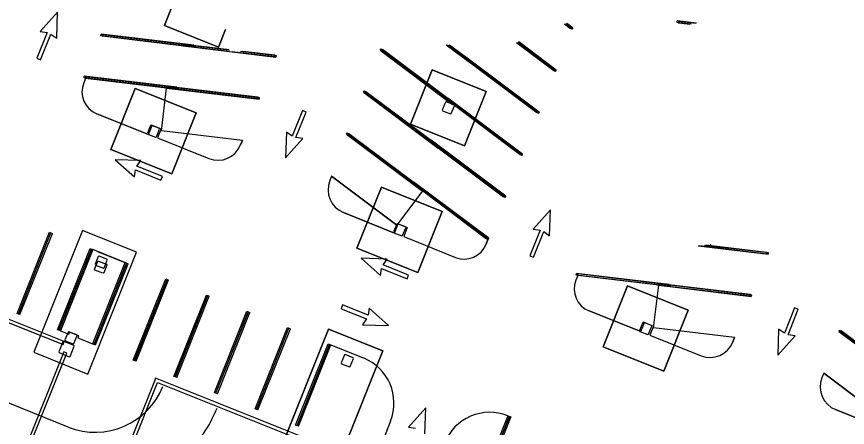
# Model space of a CAD drawing. Extents: x 468143 to 491361, y 1438528 to 1468730.
# Drawn here: x 488227.5 to 488398.6, y 1467092.1 to 1467176.5 of the extents above; entities that cross this region are included whole.
import ezdxf

# ---------------------------------------------------------------- set-up
doc = ezdxf.new("R2010")
doc.units = 0
doc.layers.add('Default', color=7, linetype='Continuous')
doc.layers.add('Xreference_dp', color=7, linetype='Continuous')

# ---------------------------------------------------------------- blocks, each defined once
blk = doc.blocks.new('Footing-Rectangular - F14-740151-FOUNDATION PLAN_1')
at = {"layer": 'Default'}
for p, q in [((81, 81), (-81, 81)), ((-81, 81), (-81, -81)), ((-81, -81), (-81, 81)), ((-81, 81), (81, 81)), ((81, -81), (81, 81)), ((81, 81), (81, -81)), ((-81, -81), (81, -81)), ((81, -81), (-81, -81))]:
    blk.add_line(p, q, dxfattribs=at)
blk = doc.blocks.new('Footing-Rectangular - F1-181549-FOUNDATION PLAN_1')
at = {"layer": 'Default'}
for p, q in [((72, 72), (-72, 72)), ((-72, 72), (-72, -72)), ((-72, -72), (-72, 72)), ((-72, 72), (72, 72)), ((72, -72), (72, 72)), ((72, 72), (72, -72)), ((-72, -72), (72, -72)), ((72, -72), (-72, -72))]:
    blk.add_line(p, q, dxfattribs=at)

msp = doc.modelspace()

# ---------------------------------------------------------------- linework, layer by layer
at = {"layer": 'Xreference_dp'}
for p, q in [((488262.39, 1467185.86), (488257.93, 1467174.71)), ((488257.93, 1467174.71), (488262.39, 1467185.86)), ((488235.91, 1467177.43), (488232.35, 1467173.47)), ((488235.76, 1467172.1), (488235.91, 1467177.43)), ((488257.93, 1467174.71), (488269.07, 1467170.26)), ((488269.07, 1467170.26), (488257.93, 1467174.71)), ((488341.59, 1467174.06), (488340.37, 1467174.97)), ((488341.87, 1467173.94), (488340.46, 1467175.01)), ((488341.79, 1467174.32), (488340.73, 1467175.11)), ((488342.07, 1467174.21), (488340.82, 1467175.15)), ((488363.53, 1467175.31), (488363.57, 1467175.65)), ((488366.42, 1467174.97), (488363.53, 1467175.31)), ((488367.53, 1467175.17), (488363.57, 1467175.65)), ((488363.81, 1467175.2), (488363.85, 1467175.53)), ((488366.16, 1467174.92), (488363.81, 1467175.2)), ((488367.28, 1467175.13), (488363.85, 1467175.53)), ((488233.79, 1467173.25), (488231.69, 1467167.99)), ((488232.35, 1467173.47), (488233.79, 1467173.25)), ((488269.07, 1467170.26), (488270.53, 1467173.9)), ((488270.53, 1467173.9), (488269.07, 1467170.26)), ((488341.79, 1467174.32), (488341.59, 1467174.06)), ((488342.07, 1467174.21), (488341.87, 1467173.94)), ((488232.46, 1467167.68), (488234.56, 1467172.94)), ((488234.56, 1467172.94), (488235.76, 1467172.1)), ((488244.87, 1467172.61), (488244.91, 1467172.94)), ((488263.94, 1467170.33), (488244.87, 1467172.61)), ((488263.98, 1467170.66), (488244.91, 1467172.94)), ((488245.15, 1467172.5), (488245.19, 1467172.83)), ((488264.22, 1467170.22), (488245.15, 1467172.5)), ((488264.26, 1467170.55), (488245.19, 1467172.83)), ((488338.33, 1467165.67), (488330.81, 1467171.3)), ((488338.61, 1467165.56), (488330.9, 1467171.33)), ((488261.55, 1467170.62), (488261.59, 1467170.95)), ((488261.55, 1467170.62), (488271.35, 1467169.45)), ((488261.59, 1467170.95), (488271.29, 1467169.79)), ((488261.83, 1467170.51), (488261.87, 1467170.84)), ((488261.83, 1467170.51), (488271.37, 1467169.37)), ((488261.87, 1467170.84), (488271.3, 1467169.71)), ((488263.98, 1467170.66), (488263.94, 1467170.33)), ((488264.26, 1467170.55), (488264.22, 1467170.22)), ((488302.38, 1467169.67), (488302.58, 1467169.94)), ((488302.38, 1467169.67), (488317.3, 1467158.51)), ((488302.58, 1467169.94), (488317.96, 1467158.43)), ((488302.66, 1467169.56), (488302.86, 1467169.83)), ((488302.86, 1467169.83), (488318.24, 1467158.32)), ((488316, 1467170.72), (488321.22, 1467166.82)), ((488316.13, 1467170.73), (488321.5, 1467166.71)), ((488316.54, 1467170.74), (488321.42, 1467167.08)), ((488316.66, 1467170.74), (488321.7, 1467166.97)), ((488338.13, 1467165.4), (488330.44, 1467171.16)), ((488338.41, 1467165.29), (488330.53, 1467171.19)), ((488231.69, 1467167.99), (488232.46, 1467167.68)), ((488271.37, 1467169.37), (488280.9, 1467168.23)), ((488271.88, 1467169.39), (488280.62, 1467168.34)), ((488273.61, 1467169.44), (488280.94, 1467168.56)), ((488274.12, 1467169.45), (488280.66, 1467168.67)), ((488280.66, 1467168.67), (488280.62, 1467168.34)), ((488280.94, 1467168.56), (488280.9, 1467168.23)), ((488302.66, 1467169.56), (488317.59, 1467158.39)), ((488319.29, 1467168.26), (488319.49, 1467168.53)), ((488334.67, 1467156.75), (488319.29, 1467168.26)), ((488334.87, 1467157.02), (488319.49, 1467168.53)), ((488319.57, 1467168.15), (488319.77, 1467168.42)), ((488334.95, 1467156.64), (488319.57, 1467168.15)), ((488335.15, 1467156.91), (488319.77, 1467168.42)), ((488321.42, 1467167.08), (488321.22, 1467166.82)), ((488321.7, 1467166.97), (488321.5, 1467166.71)), ((488338.33, 1467165.67), (488338.13, 1467165.4)), ((488338.61, 1467165.56), (488338.41, 1467165.29)), ((488241.69, 1467163.85), (488241.32, 1467162.92)), ((488241.69, 1467163.85), (488241.32, 1467162.92)), ((488241.41, 1467163.96), (488241.45, 1467164.29)), ((488260.48, 1467161.68), (488241.41, 1467163.96)), ((488260.52, 1467162.01), (488241.45, 1467164.29)), ((488241.69, 1467163.85), (488241.73, 1467164.18)), ((488258.37, 1467161.86), (488241.69, 1467163.85)), ((488258.37, 1467161.86), (488241.69, 1467163.85)), ((488260.8, 1467161.9), (488241.73, 1467164.18)), ((488257.32, 1467153.09), (488258.37, 1467161.86)), ((488258.09, 1467161.97), (488258.13, 1467162.3)), ((488258.09, 1467161.97), (488277.16, 1467159.69)), ((488258.13, 1467162.3), (488277.2, 1467160.02)), ((488258.37, 1467161.86), (488258.41, 1467162.19)), ((488260.76, 1467161.57), (488258.37, 1467161.86)), ((488258.37, 1467161.86), (488277.44, 1467159.58)), ((488258.41, 1467162.19), (488277.48, 1467159.91)), ((488260.52, 1467162.01), (488260.48, 1467161.68)), ((488260.8, 1467161.9), (488260.76, 1467161.57)), ((488298.92, 1467161.02), (488299.12, 1467161.29)), ((488298.92, 1467161.02), (488314.3, 1467149.51)), ((488299.12, 1467161.29), (488314.5, 1467149.78)), ((488299.2, 1467160.91), (488299.4, 1467161.18)), ((488299.4, 1467161.18), (488314.78, 1467149.67)), ((488277.2, 1467160.02), (488277.16, 1467159.69)), ((488277.48, 1467159.91), (488277.44, 1467159.58)), ((488299.2, 1467160.91), (488314.58, 1467149.4)), ((488315.83, 1467159.61), (488316.03, 1467159.88)), ((488317.3, 1467158.51), (488315.83, 1467159.61)), ((488331.41, 1467148.37), (488316.03, 1467159.88)), ((488316.11, 1467159.5), (488316.31, 1467159.77)), ((488317.59, 1467158.39), (488316.11, 1467159.5)), ((488331.69, 1467148.26), (488316.31, 1467159.77)), ((488315.81, 1467158.97), (488315.16, 1467157.34)), ((488315.97, 1467159.03), (488315.81, 1467158.97)), ((488317.59, 1467158.38), (488315.97, 1467159.03)), ((488317.01, 1467156.6), (488317.66, 1467158.22)), ((488317.66, 1467158.22), (488317.59, 1467158.38)), ((488331.49, 1467147.99), (488317.6, 1467158.39)), ((488317.6, 1467158.39), (488318.04, 1467158.05)), ((488331.21, 1467148.1), (488317.66, 1467158.24)), ((488317.66, 1467158.24), (488317.76, 1467158.17)), ((488317.96, 1467158.43), (488317.76, 1467158.17)), ((488318.24, 1467158.32), (488318.04, 1467158.05)), ((488244.03, 1467156.59), (488254.68, 1467152.33)), ((488254.68, 1467152.33), (488244.03, 1467156.59)), ((488286.36, 1467157.24), (488284.25, 1467151.98)), ((488285.02, 1467151.67), (488287.13, 1467156.93)), ((488287.13, 1467156.93), (488286.36, 1467157.24)), ((488315.16, 1467157.34), (488315.23, 1467157.18)), ((488315.23, 1467157.18), (488316.85, 1467156.53)), ((488316.85, 1467156.53), (488317.01, 1467156.6)), ((488334.87, 1467157.02), (488334.67, 1467156.75)), ((488335.15, 1467156.91), (488334.95, 1467156.64)), ((488255.1, 1467154.17), (488254.45, 1467152.55)), ((488254.68, 1467152.33), (488255.42, 1467154.19)), ((488255.26, 1467154.24), (488255.1, 1467154.17)), ((488256.89, 1467153.59), (488255.26, 1467154.24)), ((488255.42, 1467154.19), (488257.28, 1467153.44)), ((488254.45, 1467152.55), (488254.52, 1467152.38)), ((488256.31, 1467151.8), (488256.96, 1467153.43)), ((488257.28, 1467153.44), (488256.54, 1467151.59)), ((488256.96, 1467153.43), (488256.89, 1467153.59)), ((488274, 1467151.1), (488257.32, 1467153.09)), ((488274, 1467151.1), (488257.32, 1467153.09)), ((488283.06, 1467152.82), (488282.9, 1467147.5)), ((488284.25, 1467151.98), (488283.06, 1467152.82)), ((488295.45, 1467152.37), (488295.65, 1467152.64)), ((488295.65, 1467152.64), (488311.03, 1467141.13)), ((488295.74, 1467152.26), (488295.94, 1467152.53)), ((488295.94, 1467152.53), (488311.32, 1467141.02)), ((488254.52, 1467152.38), (488256.14, 1467151.73)), ((488256.14, 1467151.73), (488256.31, 1467151.8)), ((488256.54, 1467151.59), (488267.09, 1467147.36)), ((488256.54, 1467151.59), (488267.09, 1467147.36)), ((488273.63, 1467150.17), (488274, 1467151.1)), ((488274, 1467151.1), (488273.63, 1467150.17)), ((488282.9, 1467147.5), (488286.46, 1467151.46)), ((488286.46, 1467151.46), (488285.02, 1467151.67)), ((488295.45, 1467152.37), (488310.83, 1467140.87)), ((488295.74, 1467152.26), (488311.12, 1467140.75)), ((488312.37, 1467150.96), (488312.57, 1467151.23)), ((488327.75, 1467139.45), (488312.37, 1467150.96)), ((488327.95, 1467139.72), (488312.57, 1467151.23)), ((488312.65, 1467150.85), (488312.85, 1467151.12)), ((488328.03, 1467139.34), (488312.65, 1467150.85)), ((488328.23, 1467139.61), (488312.85, 1467151.12)), ((488314.5, 1467149.78), (488314.3, 1467149.51)), ((488314.78, 1467149.67), (488314.58, 1467149.4)), ((488331.41, 1467148.37), (488331.21, 1467148.1)), ((488331.69, 1467148.26), (488331.49, 1467147.99)), ((488247.8, 1467147.13), (488251.76, 1467143.58)), ((488253.12, 1467146.98), (488247.8, 1467147.13)), ((488252.29, 1467145.79), (488253.12, 1467146.98)), ((488257.55, 1467143.68), (488252.29, 1467145.79)), ((488251.76, 1467143.58), (488251.98, 1467145.01)), ((488251.98, 1467145.01), (488257.24, 1467142.91)), ((488257.24, 1467142.91), (488257.55, 1467143.68)), ((488292.38, 1467143.74), (488292.01, 1467142.82)), ((488292.38, 1467143.74), (488292.01, 1467142.82)), ((488305.83, 1467133.68), (488292.38, 1467143.74)), ((488292.38, 1467143.74), (488305.83, 1467133.68)), ((488308.91, 1467142.31), (488309.11, 1467142.58)), ((488311.07, 1467140.69), (488308.91, 1467142.31)), ((488324.48, 1467131.07), (488309.11, 1467142.58)), ((488309.19, 1467142.2), (488309.39, 1467142.46)), ((488311.12, 1467140.75), (488309.19, 1467142.2)), ((488324.77, 1467130.96), (488309.39, 1467142.46)), ((488311.12, 1467140.75), (488305.83, 1467133.68)), ((488311.03, 1467141.13), (488310.83, 1467140.87)), ((488324.29, 1467130.8), (488311.07, 1467140.69)), ((488311.32, 1467141.02), (488311.12, 1467140.75)), ((488324.57, 1467130.69), (488311.12, 1467140.75)), ((488324.57, 1467130.69), (488311.12, 1467140.75)), ((488327.95, 1467139.72), (488327.75, 1467139.45)), ((488328.23, 1467139.61), (488328.03, 1467139.34)), ((488294.81, 1467136.28), (488305.36, 1467132.05)), ((488305.36, 1467132.05), (488294.81, 1467136.28)), ((488337.42, 1467136.82), (488333.86, 1467132.85)), ((488337.27, 1467131.49), (488337.42, 1467136.82)), ((488305.78, 1467133.9), (488305.13, 1467132.27)), ((488305.36, 1467132.05), (488306.1, 1467133.91)), ((488305.94, 1467133.97), (488305.78, 1467133.9)), ((488307.57, 1467133.32), (488305.94, 1467133.97)), ((488306.1, 1467133.91), (488307.96, 1467133.17)), ((488227.59, 1467115.5), (488234.28, 1467132.21)), ((488227.88, 1467115.39), (488234.56, 1467132.1)), ((488227.9, 1467115.38), (488234.59, 1467132.09)), ((488228.19, 1467115.27), (488234.87, 1467131.98)), ((488241.08, 1467132.58), (488231.05, 1467107.52)), ((488234.28, 1467132.21), (488234.59, 1467132.09)), ((488234.56, 1467132.1), (488234.87, 1467131.98)), ((488252.22, 1467128.13), (488241.08, 1467132.58)), ((488305.13, 1467132.27), (488305.2, 1467132.11)), ((488305.2, 1467132.11), (488306.82, 1467131.46)), ((488306.99, 1467131.53), (488307.64, 1467133.15)), ((488307.96, 1467133.17), (488307.22, 1467131.31)), ((488307.64, 1467133.15), (488307.57, 1467133.32)), ((488335.3, 1467132.64), (488333.2, 1467127.38)), ((488333.86, 1467132.85), (488335.3, 1467132.64)), ((488333.97, 1467127.07), (488336.07, 1467132.33)), ((488336.07, 1467132.33), (488337.27, 1467131.49)), ((488306.82, 1467131.46), (488306.99, 1467131.53)), ((488307.22, 1467131.31), (488317.87, 1467127.05)), ((488307.22, 1467131.31), (488317.87, 1467127.05)), ((488324.2, 1467129.76), (488324.57, 1467130.69)), ((488324.57, 1467130.69), (488324.2, 1467129.76)), ((488324.33, 1467130.87), (488324.29, 1467130.8)), ((488324.48, 1467131.07), (488324.33, 1467130.87)), ((488324.77, 1467130.96), (488324.57, 1467130.69)), ((488235.95, 1467112.16), (488242.64, 1467128.87)), ((488236.23, 1467112.05), (488242.92, 1467128.76)), ((488236.26, 1467112.04), (488242.95, 1467128.75)), ((488236.54, 1467111.92), (488243.23, 1467128.64)), ((488243.23, 1467128.64), (488236.54, 1467111.92)), ((488242.64, 1467128.87), (488242.95, 1467128.75)), ((488242.92, 1467128.76), (488243.23, 1467128.64)), ((488250.15, 1467125.87), (488243.23, 1467128.64)), ((488367.84, 1467129.4), (488382.26, 1467127.68)), ((488368.14, 1467129.45), (488381.98, 1467127.79)), ((488369.14, 1467129.58), (488382.3, 1467128.01)), ((488369.44, 1467129.63), (488382.02, 1467128.12)), ((488370.33, 1467129.75), (488370.43, 1467129.71)), ((488370.43, 1467129.71), (488370.33, 1467129.75)), ((488370.43, 1467129.71), (488370.45, 1467129.77)), ((488370.45, 1467129.77), (488370.43, 1467129.71)), ((488242.19, 1467103.06), (488252.22, 1467128.13)), ((488244.33, 1467127.25), (488243.68, 1467125.62)), ((488244.16, 1467128.27), (488250.15, 1467125.87)), ((488244.49, 1467127.32), (488244.33, 1467127.25)), ((488246.12, 1467126.67), (488244.49, 1467127.32)), ((488298.48, 1467126.86), (488302.44, 1467123.3)), ((488303.8, 1467126.7), (488298.48, 1467126.86)), ((488333.2, 1467127.38), (488333.97, 1467127.07)), ((488382.02, 1467128.12), (488381.98, 1467127.79)), ((488382.3, 1467128.01), (488382.26, 1467127.68)), ((488243.2, 1467109.31), (488249.87, 1467125.98)), ((488243.47, 1467109.15), (488250.15, 1467125.87)), ((488243.47, 1467109.15), (488250.15, 1467125.87)), ((488243.49, 1467109.14), (488250.18, 1467125.85)), ((488243.58, 1467124.59), (488244.23, 1467126.22)), ((488243.68, 1467125.62), (488243.75, 1467125.46)), ((488243.75, 1467125.46), (488245.37, 1467124.81)), ((488243.78, 1467109.03), (488250.46, 1467125.74)), ((488244.23, 1467126.22), (488244.4, 1467126.29)), ((488244.4, 1467126.29), (488246.02, 1467125.63)), ((488246.09, 1467125.47), (488245.44, 1467123.85)), ((488245.54, 1467124.88), (488246.19, 1467126.5)), ((488246.02, 1467125.63), (488246.09, 1467125.47)), ((488246.19, 1467126.5), (488246.12, 1467126.67)), ((488249.87, 1467125.98), (488250.15, 1467125.87)), ((488250.15, 1467125.87), (488250.46, 1467125.74)), ((488250.15, 1467125.87), (488250.18, 1467125.85)), ((488302.96, 1467125.51), (488303.8, 1467126.7)), ((488308.23, 1467123.41), (488302.96, 1467125.51)), ((488201.02, 1467123.53), (488237.07, 1467109.11)), ((488237.32, 1467109.72), (488201.27, 1467124.15)), ((488243.65, 1467124.43), (488243.58, 1467124.59)), ((488245.28, 1467123.78), (488243.65, 1467124.43)), ((488245.44, 1467123.85), (488245.28, 1467123.78)), ((488245.37, 1467124.81), (488245.54, 1467124.88)), ((488302.44, 1467123.3), (488302.66, 1467124.74)), ((488302.66, 1467124.74), (488307.92, 1467122.63)), ((488307.92, 1467122.63), (488308.23, 1467123.41)), ((488342.76, 1467123.41), (488342.8, 1467123.74)), ((488361.84, 1467121.13), (488342.76, 1467123.41)), ((488361.88, 1467121.46), (488342.8, 1467123.74)), ((488343.05, 1467123.3), (488343.09, 1467123.63)), ((488362.16, 1467121.35), (488343.09, 1467123.63)), ((488251.54, 1467105.92), (488258.23, 1467122.63)), ((488251.82, 1467105.81), (488258.51, 1467122.52)), ((488251.85, 1467105.8), (488258.54, 1467122.51)), ((488252.13, 1467105.69), (488258.82, 1467122.4)), ((488258.23, 1467122.63), (488258.54, 1467122.51)), ((488258.51, 1467122.52), (488258.82, 1467122.4)), ((488343.05, 1467123.3), (488342.68, 1467122.37)), ((488343.05, 1467123.3), (488342.68, 1467122.37)), ((488359.73, 1467121.31), (488343.05, 1467123.3)), ((488359.73, 1467121.31), (488343.05, 1467123.3)), ((488359.44, 1467121.42), (488359.48, 1467121.75)), ((488359.48, 1467121.75), (488378.56, 1467119.47)), ((488358.68, 1467112.54), (488359.73, 1467121.31)), ((488359.44, 1467121.42), (488378.52, 1467119.14)), ((488359.73, 1467121.31), (488359.77, 1467121.64)), ((488362.12, 1467121.02), (488359.73, 1467121.31)), ((488359.73, 1467121.31), (488378.8, 1467119.03)), ((488359.77, 1467121.64), (488378.84, 1467119.36)), ((488361.88, 1467121.46), (488361.84, 1467121.13)), ((488362.16, 1467121.35), (488362.12, 1467121.02)), ((488259.9, 1467102.58), (488266.58, 1467119.29)), ((488260.18, 1467102.47), (488266.87, 1467119.18)), ((488260.21, 1467102.46), (488266.89, 1467119.17)), ((488260.49, 1467102.34), (488267.18, 1467119.06)), ((488266.58, 1467119.29), (488266.89, 1467119.17)), ((488266.87, 1467119.18), (488267.18, 1467119.06)), ((488378.56, 1467119.47), (488378.52, 1467119.14)), ((488378.84, 1467119.36), (488378.8, 1467119.03)), ((488294.64, 1467117.27), (488294.33, 1467116.49)), ((488299.9, 1467115.16), (488294.64, 1467117.27)), ((488300.12, 1467116.6), (488299.9, 1467115.16)), ((488304.08, 1467113.04), (488300.12, 1467116.6)), ((488387.71, 1467116.7), (488385.61, 1467111.43)), ((488388.49, 1467116.39), (488387.71, 1467116.7)), ((488238.14, 1467092.16), (488181.39, 1467114.86)), ((488227.9, 1467115.38), (488227.59, 1467115.5)), ((488228.19, 1467115.27), (488227.88, 1467115.39)), ((488268.25, 1467099.24), (488274.94, 1467115.95)), ((488268.54, 1467099.13), (488275.22, 1467115.84)), ((488268.56, 1467099.11), (488275.25, 1467115.83)), ((488268.85, 1467099), (488275.53, 1467115.71)), ((488274.94, 1467115.95), (488275.25, 1467115.83)), ((488275.22, 1467115.84), (488275.53, 1467115.71)), ((488294.33, 1467116.49), (488299.59, 1467114.39)), ((488345.39, 1467116.04), (488356.04, 1467111.78)), ((488356.04, 1467111.78), (488345.39, 1467116.04)), ((488386.38, 1467111.12), (488388.49, 1467116.39)), ((488299.59, 1467114.39), (488298.76, 1467113.2)), ((488298.76, 1467113.2), (488304.08, 1467113.04)), ((488356.46, 1467113.62), (488355.81, 1467112)), ((488356.04, 1467111.78), (488356.78, 1467113.64)), ((488356.62, 1467113.69), (488356.46, 1467113.62)), ((488358.24, 1467113.04), (488356.62, 1467113.69)), ((488356.78, 1467113.64), (488358.64, 1467112.89)), ((488236.26, 1467112.04), (488235.95, 1467112.16)), ((488236.54, 1467111.92), (488236.23, 1467112.05)), ((488236.54, 1467111.92), (488238.25, 1467111.24)), ((488238.11, 1467111.69), (488237.46, 1467110.07)), ((488238.27, 1467111.76), (488238.11, 1467111.69)), ((488238.25, 1467111.24), (488238.38, 1467111.59)), ((488239.89, 1467111.11), (488238.27, 1467111.76)), ((488238.38, 1467111.59), (488238.55, 1467111.66)), ((488238.55, 1467111.66), (488240.17, 1467111.01)), ((488276.61, 1467095.89), (488283.3, 1467112.61)), ((488276.89, 1467095.78), (488283.58, 1467112.5)), ((488276.92, 1467095.77), (488283.6, 1467112.48)), ((488277.2, 1467095.66), (488283.89, 1467112.37)), ((488291.76, 1467112.31), (488281.73, 1467087.24)), ((488281.73, 1467087.24), (488291.76, 1467112.31)), ((488283.3, 1467112.61), (488283.6, 1467112.48)), ((488283.58, 1467112.5), (488283.89, 1467112.37)), ((488302.9, 1467107.85), (488291.76, 1467112.31)), ((488291.76, 1467112.31), (488302.9, 1467107.85)), ((488355.81, 1467112), (488355.88, 1467111.83)), ((488355.88, 1467111.83), (488357.5, 1467111.18)), ((488357.66, 1467111.25), (488358.31, 1467112.88)), ((488358.64, 1467112.89), (488357.9, 1467111.04)), ((488358.31, 1467112.88), (488358.24, 1467113.04)), ((488375.36, 1467110.55), (488358.68, 1467112.54)), ((488375.36, 1467110.55), (488358.68, 1467112.54)), ((488384.42, 1467112.27), (488384.26, 1467106.95)), ((488385.61, 1467111.43), (488384.42, 1467112.27)), ((488396.81, 1467111.82), (488397.01, 1467112.09)), ((488396.81, 1467111.82), (488412.19, 1467100.32)), ((488397.01, 1467112.09), (488412.39, 1467100.58)), ((488397.09, 1467111.71), (488397.29, 1467111.98)), ((488397.09, 1467111.71), (488412.47, 1467100.21)), ((488397.29, 1467111.98), (488412.67, 1467100.47)), ((488237.04, 1467109.7), (488236.2, 1467107.61)), ((488237.2, 1467109.77), (488237.04, 1467109.7)), ((488237.07, 1467109.11), (488237.32, 1467109.72)), ((488239.29, 1467108.93), (488237.2, 1467109.77)), ((488237.46, 1467110.07), (488237.53, 1467109.91)), ((488237.53, 1467109.91), (488239.15, 1467109.26)), ((488239.31, 1467109.33), (488239.96, 1467110.95)), ((488239.96, 1467110.95), (488239.89, 1467111.11)), ((488240.24, 1467110.85), (488240.1, 1467110.5)), ((488240.1, 1467110.5), (488243.47, 1467109.15)), ((488240.17, 1467111.01), (488240.24, 1467110.85)), ((488357.5, 1467111.18), (488357.66, 1467111.25)), ((488357.9, 1467111.04), (488368.45, 1467106.82)), ((488357.9, 1467111.04), (488368.45, 1467106.82)), ((488374.99, 1467109.62), (488375.36, 1467110.55)), ((488375.36, 1467110.55), (488374.99, 1467109.62)), ((488384.26, 1467106.95), (488387.82, 1467110.91)), ((488387.82, 1467110.91), (488386.38, 1467111.12)), ((488238.52, 1467106.68), (488239.36, 1467108.77)), ((488239.15, 1467109.26), (488239.31, 1467109.33)), ((488239.36, 1467108.77), (488239.29, 1467108.93)), ((488243.49, 1467109.14), (488243.18, 1467109.27)), ((488243.19, 1467109.27), (488243.2, 1467109.3)), ((488243.78, 1467109.03), (488243.47, 1467109.15)), ((488284.97, 1467092.55), (488291.65, 1467109.26)), ((488285.25, 1467092.44), (488291.93, 1467109.15)), ((488285.27, 1467092.43), (488291.96, 1467109.14)), ((488285.56, 1467092.32), (488292.24, 1467109.03)), ((488291.65, 1467109.26), (488291.96, 1467109.14)), ((488291.93, 1467109.15), (488292.24, 1467109.03)), ((488298.94, 1467106.35), (488291.93, 1467109.15)), ((488237.2, 1467107.62), (488227.54, 1467083.48)), ((488228.16, 1467083.23), (488237.82, 1467107.37)), ((488231.05, 1467107.52), (488242.19, 1467103.06)), ((488236.2, 1467107.61), (488236.27, 1467107.45)), ((488236.27, 1467107.45), (488238.36, 1467106.61)), ((488237.82, 1467107.37), (488237.2, 1467107.62)), ((488238.36, 1467106.61), (488238.52, 1467106.68)), ((488292.87, 1467082.78), (488302.9, 1467107.85)), ((488302.9, 1467107.85), (488292.87, 1467082.78)), ((488295.01, 1467106.97), (488294.36, 1467105.35)), ((488295.17, 1467107.04), (488295.01, 1467106.97)), ((488296.79, 1467106.39), (488295.17, 1467107.04)), ((488296.86, 1467106.23), (488296.79, 1467106.39)), ((488251.85, 1467105.8), (488251.54, 1467105.92)), ((488252.13, 1467105.69), (488251.82, 1467105.81)), ((488294.36, 1467105.35), (488294.43, 1467105.18)), ((488294.43, 1467105.18), (488296.05, 1467104.53)), ((488296.05, 1467104.53), (488296.21, 1467104.6)), ((488296.21, 1467104.6), (488296.86, 1467106.23)), ((488393.73, 1467103.2), (488393.36, 1467102.27)), ((488393.73, 1467103.2), (488393.36, 1467102.27)), ((488407.18, 1467093.13), (488393.73, 1467103.2)), ((488393.73, 1467103.2), (488407.18, 1467093.13)), ((488255.88, 1467101.58), (488245.23, 1467074.97)), ((488245.85, 1467074.72), (488256.49, 1467101.34)), ((488256.12, 1467102.2), (488255.88, 1467101.58)), ((488288, 1467089.45), (488256.12, 1467102.2)), ((488256.49, 1467101.34), (488287.75, 1467088.83)), ((488260.21, 1467102.46), (488259.9, 1467102.58)), ((488260.49, 1467102.34), (488260.18, 1467102.47)), ((488268.56, 1467099.11), (488268.25, 1467099.24)), ((488268.85, 1467099), (488268.54, 1467099.13)), ((488311.75, 1467096.1), (488308.2, 1467092.14)), ((488311.6, 1467090.78), (488311.75, 1467096.1)), ((488276.92, 1467095.77), (488276.61, 1467095.89)), ((488277.2, 1467095.66), (488276.89, 1467095.78)), ((488328.67, 1467094.45), (488321.99, 1467077.74)), ((488328.96, 1467094.34), (488322.27, 1467077.63)), ((488328.98, 1467094.33), (488322.3, 1467077.62)), ((488328.65, 1467094.46), (488329.27, 1467094.22)), ((488328.67, 1467094.45), (488328.98, 1467094.33)), ((488328.96, 1467094.34), (488329.27, 1467094.22)), ((488396.16, 1467095.73), (488406.72, 1467091.5)), ((488406.72, 1467091.5), (488396.16, 1467095.73)), ((488304.51, 1467093.35), (488300.51, 1467083.37)), ((488329.27, 1467094.22), (488322.58, 1467077.5)), ((488285.27, 1467092.43), (488284.97, 1467092.55)), ((488285.56, 1467092.32), (488285.25, 1467092.44)), ((488308.2, 1467092.14), (488309.63, 1467091.93))]:
    msp.add_line(p, q, dxfattribs=at)
for centre, radius, start, end in [((488245.84, 1467161.11), 4.87, 158.1955, 248.1955), ((488245.84, 1467161.11), 4.87, 158.1955, 248.1955), ((488268.96, 1467152.04), 5.03, 248.1955, 338.1955), ((488268.96, 1467152.04), 5.03, 248.1955, 338.1955), ((488296.68, 1467140.95), 5.03, 158.1955, 248.1955), ((488296.68, 1467140.95), 5.03, 158.1955, 248.1955), ((488319.68, 1467131.57), 4.87, 248.1955, 338.1955), ((488319.68, 1467131.57), 4.87, 248.1955, 338.1955), ((488347.2, 1467120.56), 4.87, 158.1955, 248.1955), ((488347.2, 1467120.56), 4.87, 158.1955, 248.1955), ((488370.32, 1467111.49), 5.03, 248.1955, 338.1955), ((488370.32, 1467111.49), 5.03, 248.1955, 338.1955), ((488295.22, 1467097.07), 10, 338.1955, 68.1955), ((488398.03, 1467100.4), 5.03, 158.1955, 248.1955), ((488398.03, 1467100.4), 5.03, 158.1955, 248.1955), ((488243.72, 1467106.09), 15, 248.1961, 338.1961), ((488243.72, 1467106.09), 27, 316.6461, 338.1961), ((488324.93, 1467085.18), 10, 68.1955, 158.1955)]:
    msp.add_arc(centre, radius, start, end, dxfattribs=at)

# ---------------------------------------------------------------- block references
at = {"layer": 'Xreference_dp', "xscale": 0.08333333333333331, "yscale": 0.08333333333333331, "rotation": 158.19551636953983}
for name, p in [('Footing-Rectangular - F1-181549-FOUNDATION PLAN_1', (488316.41, 1467157.78)), ('Footing-Rectangular - F14-740151-FOUNDATION PLAN_1', (488255.7, 1467152.99)), ('Footing-Rectangular - F14-740151-FOUNDATION PLAN_1', (488306.38, 1467132.71)), ('Footing-Rectangular - F14-740151-FOUNDATION PLAN_1', (488357.06, 1467112.44))]:
    msp.add_blockref(name, p, dxfattribs=at)

doc.saveas('drawing.dxf')
